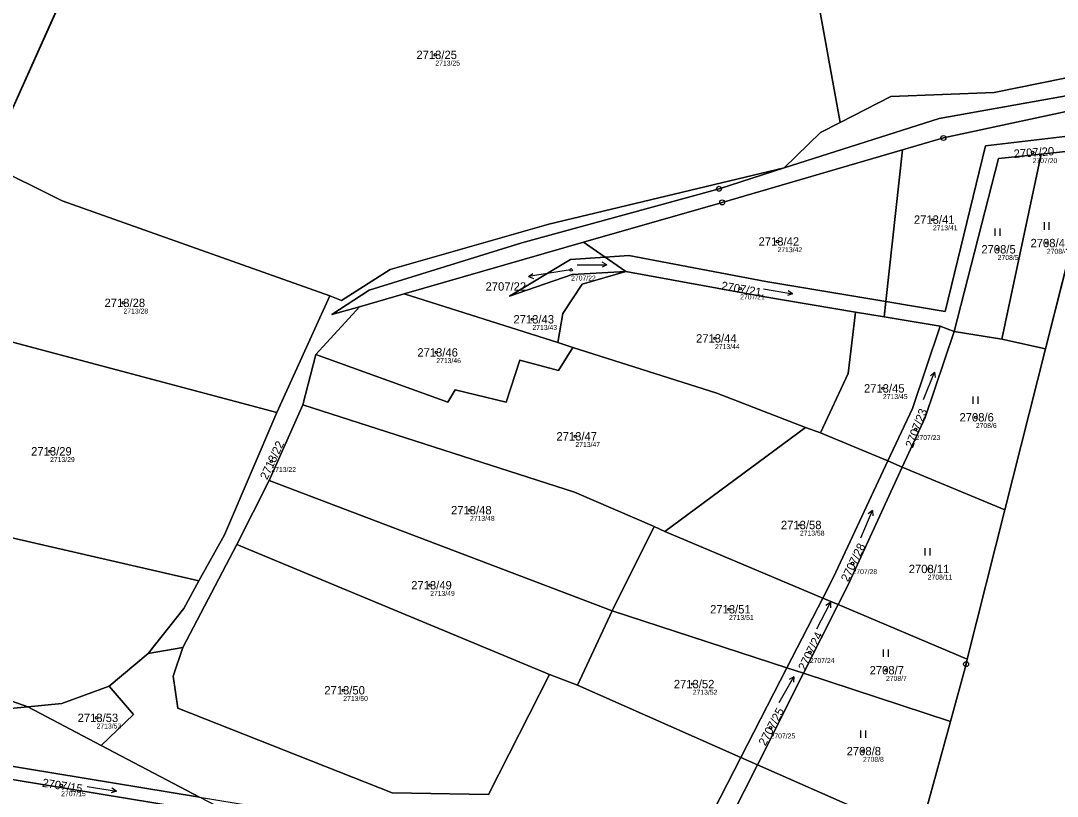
# Model space of a CAD drawing. Extents: x -739214 to -733252, y -1147612 to -1142842.
# Drawn here: x -737941 to -737731, y -1145954.1 to -1145797.1 of the extents above; entities that cross this region are included whole.
import ezdxf

# ---------------------------------------------------------------- set-up
doc = ezdxf.new("R2010")
doc.units = 0
for name, color, linetype in [('Definiční body', 7, 'Continuous'), ('Hranice parcel', 7, 'Continuous'), ('Parcelní čísla', 7, 'Continuous'), ('Polygon parcely', 7, 'Continuous'), ('Pop  PČ popisy', 7, 'Continuous'), ('Značky bodu BP', 7, 'Continuous'), ('Značky kultur', 7, 'Continuous')]:
    doc.layers.add(name, color=color, linetype=linetype)

msp = doc.modelspace()

# ---------------------------------------------------------------- linework, layer by layer
at = {"layer": 'Definiční body'}
for centre in [(-737857, -1145804.01), (-737736.02, -1145823.77), (-737756.22, -1145837.36), (-737787.69, -1145841.79), (-737733.13, -1145842.11), (-737743.09, -1145843.37), (-737829.5, -1145847.54), (-737795.26, -1145851.36), (-737920.17, -1145854.21), (-737837.34, -1145857.54), (-737800.35, -1145861.41), (-737856.81, -1145864.25), (-737766.34, -1145871.53), (-737747.52, -1145877.38), (-737759.71, -1145879.82), (-737828.63, -1145881.23), (-737935.04, -1145884.27), (-737890.22, -1145886.3), (-737849.98, -1145896.18), (-737783.16, -1145899.18), (-737772.5, -1145906.97), (-737757.27, -1145908.08), (-737858.05, -1145911.37), (-737797.51, -1145916.24), (-737781.15, -1145924.95), (-737765.72, -1145928.58), (-737804.86, -1145931.39), (-737875.65, -1145932.64), (-737925.62, -1145938.22), (-737789.1, -1145940.23), (-737770.38, -1145944.96), (-737932.8, -1145951.92)]:
    msp.add_circle(centre, 0.25, dxfattribs=at)
at = {"layer": 'Hranice parcel'}
for p, q in [((-737947.75, -1145826.09), (-737928.91, -1145784.26)), ((-737734.29, -1145824.1), (-737723.14, -1145822.9)), ((-737723.14, -1145822.9), (-737733.39, -1145863.53)), ((-737762.36, -1145823.24), (-737765.77, -1145853.95)), ((-737734.29, -1145824.1), (-737742.27, -1145861.54)), ((-737863.31, -1145852.39), (-737826.99, -1145841.95)), ((-737826.99, -1145841.95), (-737822.58, -1145844.99)), ((-737822.58, -1145844.99), (-737818.43, -1145847.84)), ((-737878.35, -1145852.77), (-737889.1, -1145876.44)), ((-737872.38, -1145854.99), (-737863.31, -1145852.39)), ((-737863.31, -1145852.39), (-737832.22, -1145862.24)), ((-737765.77, -1145853.95), (-737766.11, -1145857.05)), ((-737881.22, -1145864.69), (-737872.38, -1145854.99)), ((-737771.89, -1145856.09), (-737766.11, -1145857.05)), ((-737960.18, -1145857.54), (-737889.1, -1145876.44)), ((-737766.11, -1145857.05), (-737754.76, -1145858.95)), ((-737754.76, -1145858.95), (-737751.9, -1145860)), ((-737751.9, -1145860), (-737742.27, -1145861.54)), ((-737832.22, -1145862.24), (-737829.12, -1145863.23)), ((-737742.27, -1145861.54), (-737733.39, -1145863.53)), ((-737883.82, -1145874.84), (-737881.22, -1145864.69)), ((-737733.39, -1145863.53), (-737741.62, -1145896.14)), ((-737890.66, -1145890.16), (-737883.82, -1145874.84)), ((-737810.51, -1145900.51), (-737782.01, -1145879.47)), ((-737782.01, -1145879.47), (-737778.97, -1145880.53)), ((-737778.97, -1145880.53), (-737765.35, -1145886.22)), ((-737765.35, -1145886.22), (-737762.41, -1145887.45)), ((-737762.41, -1145887.45), (-737741.62, -1145896.14)), ((-737897.22, -1145903.11), (-737890.66, -1145890.16)), ((-737890.66, -1145890.16), (-737821.19, -1145916.57)), ((-737976.28, -1145894.12), (-737904.88, -1145910.49)), ((-737741.62, -1145896.14), (-737749.25, -1145926.33)), ((-737821.19, -1145916.57), (-737812.7, -1145899.47)), ((-737812.7, -1145899.47), (-737810.51, -1145900.51)), ((-737778.53, -1145913.99), (-737810.51, -1145900.51)), ((-737908.16, -1145923.99), (-737897.22, -1145903.11)), ((-737897.22, -1145903.11), (-737833.91, -1145929.45)), ((-737778.53, -1145913.99), (-737785.79, -1145928.12)), ((-737782.44, -1145929.21), (-737775.42, -1145915.3)), ((-737775.42, -1145915.3), (-737778.53, -1145913.99)), ((-737749.25, -1145926.33), (-737775.42, -1145915.3)), ((-737828.23, -1145931.6), (-737821.19, -1145916.57)), ((-737821.19, -1145916.57), (-737785.79, -1145928.12)), ((-737923.07, -1145931.81), (-737915.18, -1145925.17)), ((-737915.18, -1145925.17), (-737908.16, -1145923.99)), ((-737833.91, -1145929.45), (-737828.23, -1145931.6)), ((-737785.79, -1145928.12), (-737795.11, -1145946.24)), ((-737791.77, -1145947.71), (-737782.44, -1145929.21)), ((-737785.79, -1145928.12), (-737782.44, -1145929.21)), ((-737782.44, -1145929.21), (-737752.66, -1145938.93)), ((-737828.23, -1145931.6), (-737795.11, -1145946.24)), ((-737924.7, -1145943.8), (-737939.56, -1145936)), ((-737752.66, -1145938.93), (-737758.9, -1145961.77)), ((-737904.78, -1145954.25), (-737924.7, -1145943.8)), ((-737795.11, -1145946.24), (-737807.42, -1145970.18)), ((-737795.11, -1145946.24), (-737791.77, -1145947.71)), ((-737791.77, -1145947.71), (-737770.58, -1145957.08))]:
    msp.add_line(p, q, dxfattribs=at)
for points in [[(-737884.13, -1145754.41), (-737872.04, -1145760.88), (-737837.5, -1145768), (-737781.01, -1145773.42), (-737780.23, -1145789), (-737774.99, -1145817.68)], [(-737691.89, -1145801.13), (-737743.8, -1145811.63), (-737764.77, -1145812.43), (-737774.99, -1145817.68)], [(-737612.65, -1145807.86), (-737657.28, -1145804.66), (-737686.05, -1145805.94), (-737722.78, -1145811.16), (-737754.98, -1145816.87), (-737786.37, -1145826.91)], [(-737762.36, -1145823.24), (-737754.09, -1145820.83), (-737721.66, -1145813.84)], [(-737774.99, -1145817.68), (-737778.96, -1145819.72), (-737786.37, -1145826.91)], [(-737722.58, -1145819.76), (-737745.58, -1145822.44), (-737753.72, -1145855.95), (-737765.77, -1145853.95)], [(-737826.99, -1145841.95), (-737798.9, -1145833.88), (-737762.36, -1145823.24)], [(-737751.9, -1145860), (-737742.9, -1145825.02), (-737734.29, -1145824.1)], [(-737947.75, -1145826.09), (-737932.61, -1145833.54), (-737878.35, -1145852.77)], [(-737786.37, -1145826.91), (-737834.02, -1145838.31), (-737866.18, -1145847.43), (-737876.02, -1145853.72), (-737878.35, -1145852.77)], [(-737786.37, -1145826.91), (-737799.54, -1145831.12), (-737839.49, -1145842.07), (-737870.44, -1145851.62), (-737877.98, -1145856.6), (-737872.38, -1145854.99)], [(-737822.58, -1145844.99), (-737829.63, -1145845.47), (-737841.97, -1145852.85), (-737829.31, -1145848.45), (-737818.43, -1145847.84)], [(-737765.77, -1145853.95), (-737790.06, -1145849.92), (-737817.83, -1145844.66), (-737822.58, -1145844.99)], [(-737832.22, -1145862.24), (-737831.16, -1145856.37), (-737827.28, -1145850.42), (-737818.43, -1145847.84)], [(-737818.43, -1145847.84), (-737790.66, -1145852.96), (-737771.89, -1145856.09)], [(-737778.97, -1145880.53), (-737773.39, -1145868.51), (-737771.89, -1145856.09)], [(-737754.76, -1145858.95), (-737760.38, -1145875.61), (-737765.35, -1145886.22)], [(-737762.41, -1145887.45), (-737757.78, -1145877.41), (-737751.9, -1145860)], [(-737881.22, -1145864.69), (-737854.45, -1145874.34), (-737853, -1145871.79), (-737842.68, -1145874.34), (-737839.89, -1145865.84), (-737832.06, -1145867.91), (-737829.12, -1145863.23)], [(-737829.12, -1145863.23), (-737799.97, -1145872.51), (-737782.01, -1145879.47)], [(-737883.82, -1145874.84), (-737828.84, -1145892.55), (-737812.7, -1145899.47)], [(-737889.1, -1145876.44), (-737899.68, -1145901.19), (-737904.88, -1145910.49)], [(-737765.35, -1145886.22), (-737776.34, -1145909.73), (-737778.53, -1145913.99)], [(-737775.42, -1145915.3), (-737773.46, -1145911.41), (-737762.41, -1145887.45)], [(-737904.88, -1145910.49), (-737907.98, -1145916.06), (-737915.18, -1145925.17)], [(-737939.56, -1145936), (-737953.52, -1145931.07), (-737988.67, -1145921.17)], [(-737908.16, -1145923.99), (-737910.09, -1145929.76), (-737909.15, -1145936.23), (-737865.77, -1145953.43), (-737846.22, -1145953.74), (-737833.91, -1145929.45)], [(-737749.25, -1145926.33), (-737749.5, -1145927.34), (-737752.66, -1145938.93)], [(-737939.56, -1145936), (-737932.66, -1145935.34), (-737923.07, -1145931.81)], [(-737924.7, -1145943.8), (-737918.14, -1145937.52), (-737923.07, -1145931.81)], [(-737974.51, -1145986), (-737978.33, -1145975.3), (-737979.57, -1145965.94), (-737975.52, -1145949.33), (-737969.83, -1145942.01), (-737964.58, -1145938.35), (-737939.56, -1145936)], [(-737904.78, -1145954.25), (-737969.21, -1145943.71), (-737969.83, -1145944.67), (-737970.29, -1145946.19), (-737897.23, -1145958.22)], [(-737818.21, -1145995.52), (-737805.3, -1145974.52), (-737791.77, -1145947.71)]]:
    msp.add_lwpolyline(points, dxfattribs=at)
at = {"layer": 'Polygon parcely'}
for points in [[(-737926.61, -1145779.16), (-737921, -1145766.7), (-737918.67, -1145760.98), (-737895.09, -1145703.17), (-737908.43, -1145712.29), (-737927.79, -1145725.52), (-737928.4, -1145725.93), (-737958.05, -1145745.6), (-737951.8, -1145754.1), (-737959.7, -1145774.86), (-737966.85, -1145793.66), (-737969.68, -1145801.1), (-737972.8, -1145809.3), (-737995.4, -1145880.1), (-738012.37, -1145917.26), (-737989.64, -1145923.27), (-737988.67, -1145921.17), (-737988.18, -1145920.09), (-737976.28, -1145894.12), (-737962.3, -1145863.6), (-737960.18, -1145857.54), (-737954.2, -1145840.4), (-737947.75, -1145826.09), (-737928.91, -1145784.26)], [(-737837.5, -1145768), (-737781.01, -1145773.42), (-737780.23, -1145789), (-737774.99, -1145817.68), (-737764.77, -1145812.43), (-737743.8, -1145811.63), (-737691.89, -1145801.13), (-737694.37, -1145784.72), (-737692.75, -1145766.51), (-737787.42, -1145752.56), (-737822.75, -1145745.83), (-737848.42, -1145738.51), (-737884.13, -1145754.41), (-737872.04, -1145760.88)], [(-737928.91, -1145784.26), (-737947.75, -1145826.09), (-737932.61, -1145833.54), (-737878.35, -1145852.77), (-737876.02, -1145853.72), (-737866.18, -1145847.43), (-737834.02, -1145838.31), (-737786.37, -1145826.91), (-737778.96, -1145819.72), (-737774.99, -1145817.68), (-737780.23, -1145789), (-737781.01, -1145773.42), (-737837.5, -1145768), (-737872.04, -1145760.88), (-737884.13, -1145754.41), (-737906.97, -1145773.11), (-737911.23, -1145772.5)], [(-737691.89, -1145801.13), (-737743.8, -1145811.63), (-737764.77, -1145812.43), (-737774.99, -1145817.68), (-737778.96, -1145819.72), (-737786.37, -1145826.91), (-737754.98, -1145816.87), (-737722.78, -1145811.16), (-737686.05, -1145805.94), (-737657.28, -1145804.66), (-737612.65, -1145807.86), (-737612.6, -1145803.41), (-737651, -1145799.94)], [(-737762.36, -1145823.24), (-737765.77, -1145853.95), (-737753.72, -1145855.95), (-737745.58, -1145822.44), (-737722.58, -1145819.76), (-737721.66, -1145813.84), (-737754.09, -1145820.83)], [(-737749.5, -1145927.34), (-737752.66, -1145938.93), (-737758.9, -1145961.77), (-737759.35, -1145963.43), (-737770.71, -1146017.04), (-737722.84, -1146031.03), (-737723.09, -1146030), (-737706.2, -1145954.8), (-737728.46, -1145940.47), (-737708.74, -1145871.38), (-737689.35, -1145819.23), (-737723.14, -1145822.9), (-737733.39, -1145863.53), (-737741.62, -1145896.14), (-737749.25, -1145926.33)], [(-737745.58, -1145822.44), (-737753.72, -1145855.95), (-737765.77, -1145853.95), (-737766.11, -1145857.05), (-737754.76, -1145858.95), (-737751.9, -1145860), (-737742.9, -1145825.02), (-737734.29, -1145824.1), (-737723.14, -1145822.9), (-737722.58, -1145819.76)], [(-737734.29, -1145824.1), (-737742.27, -1145861.54), (-737733.39, -1145863.53), (-737723.14, -1145822.9)], [(-737822.58, -1145844.99), (-737817.83, -1145844.66), (-737790.06, -1145849.92), (-737765.77, -1145853.95), (-737762.36, -1145823.24), (-737798.9, -1145833.88), (-737826.99, -1145841.95)], [(-737742.27, -1145861.54), (-737734.29, -1145824.1), (-737742.9, -1145825.02), (-737751.9, -1145860)], [(-737960.18, -1145857.54), (-737889.1, -1145876.44), (-737878.35, -1145852.77), (-737932.61, -1145833.54), (-737947.75, -1145826.09), (-737954.2, -1145840.4)], [(-737907.98, -1145916.06), (-737915.18, -1145925.17), (-737908.16, -1145923.99), (-737897.22, -1145903.11), (-737890.66, -1145890.16), (-737883.82, -1145874.84), (-737881.22, -1145864.69), (-737872.38, -1145854.99), (-737877.98, -1145856.6), (-737870.44, -1145851.62), (-737839.49, -1145842.07), (-737799.54, -1145831.12), (-737786.37, -1145826.91), (-737834.02, -1145838.31), (-737866.18, -1145847.43), (-737876.02, -1145853.72), (-737878.35, -1145852.77), (-737889.1, -1145876.44), (-737899.68, -1145901.19), (-737904.88, -1145910.49)], [(-737818.43, -1145847.84), (-737829.31, -1145848.45), (-737841.97, -1145852.85), (-737829.63, -1145845.47), (-737822.58, -1145844.99), (-737826.99, -1145841.95), (-737863.31, -1145852.39), (-737832.22, -1145862.24), (-737831.16, -1145856.37), (-737827.28, -1145850.42)], [(-737818.43, -1145847.84), (-737822.58, -1145844.99), (-737829.63, -1145845.47), (-737841.97, -1145852.85), (-737829.31, -1145848.45)], [(-737766.11, -1145857.05), (-737765.77, -1145853.95), (-737790.06, -1145849.92), (-737817.83, -1145844.66), (-737822.58, -1145844.99), (-737818.43, -1145847.84), (-737790.66, -1145852.96), (-737771.89, -1145856.09)], [(-737799.97, -1145872.51), (-737782.01, -1145879.47), (-737778.97, -1145880.53), (-737773.39, -1145868.51), (-737771.89, -1145856.09), (-737790.66, -1145852.96), (-737818.43, -1145847.84), (-737827.28, -1145850.42), (-737831.16, -1145856.37), (-737832.22, -1145862.24), (-737829.12, -1145863.23)], [(-737854.45, -1145874.34), (-737853, -1145871.79), (-737842.68, -1145874.34), (-737839.89, -1145865.84), (-737832.06, -1145867.91), (-737829.12, -1145863.23), (-737832.22, -1145862.24), (-737863.31, -1145852.39), (-737872.38, -1145854.99), (-737881.22, -1145864.69)], [(-737765.35, -1145886.22), (-737760.38, -1145875.61), (-737754.76, -1145858.95), (-737766.11, -1145857.05), (-737771.89, -1145856.09), (-737773.39, -1145868.51), (-737778.97, -1145880.53)], [(-737976.28, -1145894.12), (-737904.88, -1145910.49), (-737899.68, -1145901.19), (-737889.1, -1145876.44), (-737960.18, -1145857.54), (-737962.3, -1145863.6)], [(-737757.78, -1145877.41), (-737751.9, -1145860), (-737754.76, -1145858.95), (-737760.38, -1145875.61), (-737765.35, -1145886.22), (-737762.41, -1145887.45)], [(-737741.62, -1145896.14), (-737733.39, -1145863.53), (-737742.27, -1145861.54), (-737751.9, -1145860), (-737757.78, -1145877.41), (-737762.41, -1145887.45)], [(-737812.7, -1145899.47), (-737810.51, -1145900.51), (-737782.01, -1145879.47), (-737799.97, -1145872.51), (-737829.12, -1145863.23), (-737832.06, -1145867.91), (-737839.89, -1145865.84), (-737842.68, -1145874.34), (-737853, -1145871.79), (-737854.45, -1145874.34), (-737881.22, -1145864.69), (-737883.82, -1145874.84), (-737828.84, -1145892.55)], [(-737821.19, -1145916.57), (-737812.7, -1145899.47), (-737828.84, -1145892.55), (-737883.82, -1145874.84), (-737890.66, -1145890.16)], [(-737778.53, -1145913.99), (-737776.34, -1145909.73), (-737765.35, -1145886.22), (-737778.97, -1145880.53), (-737782.01, -1145879.47), (-737810.51, -1145900.51)], [(-737776.34, -1145909.73), (-737778.53, -1145913.99), (-737775.42, -1145915.3), (-737773.46, -1145911.41), (-737762.41, -1145887.45), (-737765.35, -1145886.22)], [(-737749.25, -1145926.33), (-737741.62, -1145896.14), (-737762.41, -1145887.45), (-737773.46, -1145911.41), (-737775.42, -1145915.3)], [(-737833.91, -1145929.45), (-737828.23, -1145931.6), (-737821.19, -1145916.57), (-737890.66, -1145890.16), (-737897.22, -1145903.11)], [(-737932.66, -1145935.34), (-737923.07, -1145931.81), (-737915.18, -1145925.17), (-737907.98, -1145916.06), (-737904.88, -1145910.49), (-737976.28, -1145894.12), (-737988.18, -1145920.09), (-737988.67, -1145921.17), (-737953.52, -1145931.07), (-737939.56, -1145936)], [(-737778.53, -1145913.99), (-737810.51, -1145900.51), (-737812.7, -1145899.47), (-737821.19, -1145916.57), (-737785.79, -1145928.12)], [(-737909.15, -1145936.23), (-737865.77, -1145953.43), (-737846.22, -1145953.74), (-737833.91, -1145929.45), (-737897.22, -1145903.11), (-737908.16, -1145923.99), (-737910.09, -1145929.76)], [(-737775.42, -1145915.3), (-737778.53, -1145913.99), (-737785.79, -1145928.12), (-737782.44, -1145929.21)], [(-737749.25, -1145926.33), (-737775.42, -1145915.3), (-737782.44, -1145929.21), (-737752.66, -1145938.93), (-737749.5, -1145927.34)], [(-737795.11, -1145946.24), (-737785.79, -1145928.12), (-737821.19, -1145916.57), (-737828.23, -1145931.6)], [(-737978.33, -1145975.3), (-737979.57, -1145965.94), (-737975.52, -1145949.33), (-737969.83, -1145942.01), (-737964.58, -1145938.35), (-737939.56, -1145936), (-737953.52, -1145931.07), (-737988.67, -1145921.17), (-737989.64, -1145923.27), (-737994.6, -1145934.1), (-738017.21, -1145977.23), (-737987.7, -1145984.13), (-737974.51, -1145986)], [(-737807.42, -1145970.18), (-737795.11, -1145946.24), (-737828.23, -1145931.6), (-737833.91, -1145929.45), (-737846.22, -1145953.74), (-737865.77, -1145953.43), (-737909.15, -1145936.23), (-737910.09, -1145929.76), (-737908.16, -1145923.99), (-737915.18, -1145925.17), (-737923.07, -1145931.81), (-737918.14, -1145937.52), (-737924.7, -1145943.8), (-737904.78, -1145954.25)], [(-737782.44, -1145929.21), (-737785.79, -1145928.12), (-737795.11, -1145946.24), (-737791.77, -1145947.71)], [(-737758.9, -1145961.77), (-737752.66, -1145938.93), (-737782.44, -1145929.21), (-737791.77, -1145947.71), (-737770.58, -1145957.08)], [(-737918.14, -1145937.52), (-737923.07, -1145931.81), (-737932.66, -1145935.34), (-737939.56, -1145936), (-737924.7, -1145943.8)], [(-737920.32, -1146064.65), (-737919.55, -1146061.75), (-737925.57, -1146059.92), (-737886.07, -1145964.06), (-737897.23, -1145958.22), (-737970.29, -1145946.19), (-737969.83, -1145944.67), (-737969.21, -1145943.71), (-737904.78, -1145954.25), (-737924.7, -1145943.8), (-737939.56, -1145936), (-737964.58, -1145938.35), (-737969.83, -1145942.01), (-737975.52, -1145949.33), (-737979.57, -1145965.94), (-737978.33, -1145975.3), (-737974.51, -1145986), (-737963.34, -1145997.53), (-737958.79, -1146006.86), (-737957.24, -1146027.33), (-737953.26, -1146058.99)], [(-737897.23, -1145958.22), (-737904.78, -1145954.25), (-737969.21, -1145943.71), (-737969.83, -1145944.67), (-737970.29, -1145946.19)], [(-737807.42, -1145970.18), (-737808.74, -1145972.78), (-737820.57, -1145994.32), (-737818.21, -1145995.52), (-737805.3, -1145974.52), (-737791.77, -1145947.71), (-737795.11, -1145946.24)], [(-737770.58, -1145957.08), (-737791.77, -1145947.71), (-737805.3, -1145974.52), (-737818.21, -1145995.52), (-737807.86, -1146000.78), (-737795.12, -1146007.22), (-737784.97, -1146012.02)]]:
    msp.add_lwpolyline(points, close=True, dxfattribs=at)
msp.add_lwpolyline([(-737612.65, -1145807.86), (-737657.28, -1145804.66), (-737686.05, -1145805.94), (-737722.78, -1145811.16), (-737754.98, -1145816.87), (-737786.37, -1145826.91), (-737799.54, -1145831.12), (-737839.49, -1145842.07), (-737870.44, -1145851.62), (-737877.98, -1145856.6), (-737872.38, -1145854.99), (-737863.31, -1145852.39), (-737826.99, -1145841.95), (-737798.9, -1145833.88), (-737762.36, -1145823.24), (-737754.09, -1145820.83), (-737721.66, -1145813.84), (-737686.13, -1145810.56), (-737657.62, -1145808.3), (-737622.76, -1145810.33), (-737612.2, -1145811.84)], dxfattribs=at)
at = {"layer": 'Pop  PČ popisy'}
for p, q in [((-737829.63, -1145847.54), (-737835.19, -1145848.44)), ((-737838.15, -1145848.91), (-737837.24, -1145848.26)), ((-737835.19, -1145848.44), (-737838.15, -1145848.91)), ((-737838.15, -1145848.91), (-737837.09, -1145849.25))]:
    msp.add_line(p, q, dxfattribs=at)
at = {"layer": 'Značky bodu BP'}
for centre, radius in [((-737754.09, -1145820.83), 0.5), ((-737754.09, -1145820.83), 0.0303), ((-737799.54, -1145831.12), 0.5), ((-737799.54, -1145831.12), 0.0303), ((-737798.9, -1145833.88), 0.5), ((-737798.9, -1145833.88), 0.0303), ((-737749.5, -1145927.34), 0.5), ((-737749.5, -1145927.34), 0.0303)]:
    msp.add_circle(centre, radius, dxfattribs=at)
at = {"layer": 'Značky kultur'}
for p, q in [((-737743.6, -1145840.67), (-737743.6, -1145839.17)), ((-737742.6, -1145840.67), (-737742.6, -1145839.17)), ((-737733.64, -1145839.41), (-737733.64, -1145837.91)), ((-737732.64, -1145839.41), (-737732.64, -1145837.91)), ((-737822.26, -1145846.51), (-737823.24, -1145846.01)), ((-737828.26, -1145846.51), (-737822.26, -1145846.51)), ((-737822.26, -1145846.51), (-737823.24, -1145847.01)), ((-737790.54, -1145851.38), (-737784.63, -1145852.42)), ((-737784.63, -1145852.42), (-737785.51, -1145851.76)), ((-737784.63, -1145852.42), (-737785.68, -1145852.75)), ((-737758.13, -1145873.81), (-737755.88, -1145868.25)), ((-737755.88, -1145868.25), (-737756.71, -1145868.96)), ((-737755.88, -1145868.25), (-737755.78, -1145869.34)), ((-737748.03, -1145874.68), (-737748.03, -1145873.18)), ((-737747.03, -1145874.68), (-737747.03, -1145873.18)), ((-737770.8, -1145901.75), (-737768.45, -1145896.23)), ((-737768.45, -1145896.23), (-737769.3, -1145896.93)), ((-737768.45, -1145896.23), (-737768.37, -1145897.32)), ((-737757.78, -1145905.38), (-737757.78, -1145903.88)), ((-737756.78, -1145905.38), (-737756.78, -1145903.88)), ((-737779.72, -1145920.18), (-737776.99, -1145914.84)), ((-737776.99, -1145914.84), (-737777.88, -1145915.48)), ((-737776.99, -1145914.84), (-737776.99, -1145915.93)), ((-737766.23, -1145925.88), (-737766.23, -1145924.38)), ((-737765.23, -1145925.88), (-737765.23, -1145924.38)), ((-737787.37, -1145935.09), (-737784.37, -1145929.89)), ((-737784.37, -1145929.89), (-737785.3, -1145930.49)), ((-737784.37, -1145929.89), (-737784.43, -1145930.99)), ((-737770.8, -1145942.29), (-737770.8, -1145940.79)), ((-737769.8, -1145942.29), (-737769.8, -1145940.79)), ((-737927.54, -1145952.14), (-737921.61, -1145953.08)), ((-737921.61, -1145953.08), (-737922.66, -1145953.42)), ((-737921.61, -1145953.08), (-737922.5, -1145952.43))]:
    msp.add_line(p, q, dxfattribs=at)

# ---------------------------------------------------------------- texts
at = {"layer": 'Definiční body'}
for s, p in [('2713/25', (-737857, -1145806.17)), ('2707/20', (-737736.02, -1145825.93)), ('2713/41', (-737756.22, -1145839.52)), ('2713/42', (-737787.69, -1145843.95)), ('2708/4', (-737733.13, -1145844.27)), ('2708/5', (-737743.09, -1145845.53)), ('2707/22', (-737829.5, -1145849.7)), ('2707/21', (-737795.26, -1145853.52)), ('2713/28', (-737920.17, -1145856.37)), ('2713/43', (-737837.34, -1145859.7)), ('2713/44', (-737800.35, -1145863.57)), ('2713/46', (-737856.81, -1145866.41)), ('2713/45', (-737766.34, -1145873.69)), ('2708/6', (-737747.52, -1145879.54)), ('2707/23', (-737759.71, -1145881.98)), ('2713/47', (-737828.63, -1145883.39)), ('2713/29', (-737935.04, -1145886.43)), ('2713/22', (-737890.22, -1145888.46)), ('2713/48', (-737849.98, -1145898.34)), ('2713/58', (-737783.16, -1145901.34)), ('2707/28', (-737772.5, -1145909.13)), ('2708/11', (-737757.27, -1145910.24)), ('2713/49', (-737858.05, -1145913.53)), ('2713/51', (-737797.51, -1145918.4)), ('2707/24', (-737781.15, -1145927.11)), ('2708/7', (-737765.72, -1145930.74)), ('2713/50', (-737875.65, -1145934.8)), ('2713/52', (-737804.86, -1145933.55)), ('2713/53', (-737925.62, -1145940.38)), ('2707/25', (-737789.1, -1145942.39)), ('2708/8', (-737770.38, -1145947.12)), ('2707/15', (-737932.8, -1145954.08))]:
    msp.add_text(s, height=1, dxfattribs=at).set_placement(p)
at = {"layer": 'Parcelní čísla'}
for s, p in [('2713/25', (-737860.84, -1145804.86)), ('2713/41', (-737760.06, -1145838.21)), ('2713/42', (-737791.53, -1145842.64)), ('2708/4', (-737736.44, -1145842.96)), ('2708/5', (-737746.4, -1145844.22)), ('2707/22', (-737846.83, -1145851.75)), ('2713/28', (-737924.01, -1145855.06)), ('2713/43', (-737841.18, -1145858.39)), ('2713/44', (-737804.19, -1145862.26)), ('2713/46', (-737860.65, -1145865.1)), ('2713/45', (-737770.18, -1145872.38)), ('2708/6', (-737750.83, -1145878.23)), ('2713/47', (-737832.47, -1145882.08)), ('2713/29', (-737938.88, -1145885.12)), ('2713/48', (-737853.82, -1145897.03)), ('2713/58', (-737787, -1145900.03)), ('2708/11', (-737761.11, -1145908.93)), ('2713/49', (-737861.89, -1145912.22)), ('2713/51', (-737801.35, -1145917.09)), ('2708/7', (-737769.03, -1145929.43)), ('2713/50', (-737879.49, -1145933.49)), ('2713/52', (-737808.7, -1145932.24)), ('2713/53', (-737929.46, -1145939.07)), ('2708/8', (-737773.69, -1145945.81))]:
    msp.add_text(s, height=1.7, dxfattribs=at).set_placement(p)
for s, rotation, p in [('2707/20', 4, (-737739.79, -1145824.89)), ('2707/21', 350, (-737799.19, -1145851.53)), ('2707/23', 69, (-737760.29, -1145883.71)), ('2713/22', 65, (-737891.07, -1145890.14)), ('2707/28', 64, (-737773.42, -1145910.79)), ('2707/24', 64, (-737782.07, -1145928.77)), ('2707/25', 62, (-737790.15, -1145944.02)), ('2707/15', 351, (-737936.72, -1145952.16))]:
    msp.add_text(s, height=1.7, rotation=rotation, dxfattribs=at).set_placement(p)

doc.saveas('drawing.dxf')
